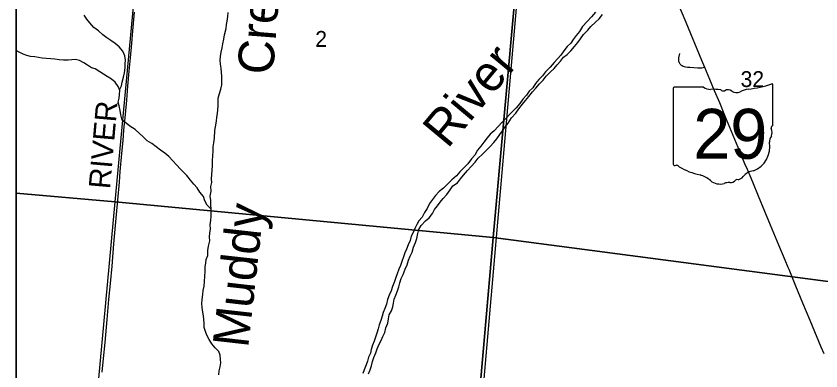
# Model space of a CAD drawing. Extents: x 0 to 1101, y 0 to 440.
# Drawn here: x 131 to 194.8, y 60.1 to 88.2 of the extents above; entities that cross this region are included whole.
import ezdxf

# ---------------------------------------------------------------- set-up
doc = ezdxf.new("R2010")
doc.units = 0
for name, color, linetype in [('Default', 7, 'Continuous'), ('GM_X_County_Road', 7, 'Continuous'), ('GM_X_Major_River', 7, 'Continuous'), ('GM_X_Major_River_Text', 7, 'Continuous'), ('GM_X_Minor_River', 7, 'Continuous'), ('GM_X_Minor_River_Text', 7, 'Continuous'), ('GM_X_Section', 7, 'Continuous'), ('GM_X_Section_Text', 7, 'Continuous'), ('GM_X_State_Location', 7, 'Continuous'), ('GM_X_State_Route', 7, 'Continuous'), ('GM_X_State_Shield', 7, 'Continuous'), ('GM_X_Township', 7, 'Continuous'), ('GM_X_Township_Road', 7, 'Continuous'), ('GM_X_Township_Road_Text', 7, 'Continuous'), ('SH_Cut_Line', 7, 'Continuous'), ('SH_Text', 7, 'Continuous')]:
    doc.layers.add(name, color=color, linetype=linetype)

msp = doc.modelspace()

# ---------------------------------------------------------------- linework, layer by layer
at = {"layer": 'Default'}
for points in [[(131, 103.84), (131, 74.2), (138.856, 73.526), (141.621, 102.821)], [(131, 74.2), (131, 43.706), (136.064, 43.22), (138.856, 73.526)]]:
    msp.add_lwpolyline(points, close=True, dxfattribs=at)
at = {"layer": 'GM_X_County_Road'}
for points in [[(131, 194.695), (131, 43.622)], [(166.476, 40.427), (171.681, 100.099), (174.993, 133.593), (179.071, 174.82)]]:
    msp.add_lwpolyline(points, dxfattribs=at)
at = {"layer": 'GM_X_Major_River'}
for points in [[(176.964, 88.548), (176.635, 88.192), (176.294, 87.814), (175.941, 87.413), (175.702, 87.032), (175.431, 86.709), (175.194, 86.396), (175.003, 86.093), (174.711, 85.839), (174.439, 85.482), (174.213, 85.157), (173.942, 84.857), (173.683, 84.556), (173.365, 84.2), (172.99, 83.812), (172.753, 83.51), (172.471, 83.21), (172.211, 82.887), (171.996, 82.551), (171.704, 82.285), (171.49, 81.972), (171.196, 81.649), (170.959, 81.325), (170.664, 80.968), (170.207, 80.514), (169.877, 80.158), (169.572, 79.836), (169.243, 79.492), (168.926, 79.147), (168.599, 78.883), (168.374, 78.581), (168.102, 78.246), (167.877, 77.933), (167.606, 77.61), (167.39, 77.228), (167.119, 76.917), (166.823, 76.537), (166.552, 76.237), (166.201, 75.893), (165.93, 75.581), (165.579, 75.261), (165.24, 74.94), (164.9, 74.607), (164.561, 74.332), (164.279, 74.032), (163.805, 73.383), (163.612, 73.001), (163.386, 72.676), (163.205, 72.316), (162.945, 72.004), (162.777, 71.712), (162.62, 71.397), (162.498, 71.104), (162.34, 70.789), (162.251, 70.46), (162.093, 70.111), (161.969, 69.772), (161.847, 69.478), (161.724, 69.162), (161.611, 68.8), (161.499, 68.484), (161.365, 68.191), (161.241, 67.817), (161.129, 67.512), (161.017, 67.196), (160.847, 66.824), (160.746, 66.473), (160.599, 66.112), (160.475, 65.784), (160.385, 65.421), (160.238, 65.06), (160.115, 64.756), (160.049, 64.449), (159.937, 64.121), (159.791, 63.783)], [(160.24, 63.175), (160.342, 63.549), (160.478, 63.911), (160.544, 64.24), (160.599, 64.558), (160.79, 64.872), (160.879, 65.19), (160.933, 65.485), (160.989, 65.815), (161.111, 66.119), (161.258, 66.48), (161.37, 66.785), (161.448, 67.114), (161.537, 67.454), (161.706, 67.758), (161.866, 68.187), (162.013, 68.525), (162.126, 68.91), (162.249, 69.215), (162.418, 69.541), (162.52, 69.927), (162.691, 70.31), (162.791, 70.627), (162.871, 71.013), (162.96, 71.33), (163.139, 71.633), (163.48, 72.011), (163.772, 72.254), (164.033, 72.6), (164.201, 72.915), (164.426, 73.205), (164.64, 73.507), (164.887, 73.796), (165.158, 74.108), (165.442, 74.477), (165.656, 74.779), (166.028, 75.03), (166.254, 75.355), (166.49, 75.645), (166.807, 76.001), (167.113, 76.323), (167.407, 76.668), (167.667, 76.969), (168.007, 77.301), (168.3, 77.601), (168.582, 77.889), (168.899, 78.223), (169.135, 78.524), (169.361, 78.849), (169.586, 79.139), (169.8, 79.452), (170.036, 79.754), (170.288, 80.169), (170.64, 80.558), (170.878, 80.882), (171.185, 81.261), (171.421, 81.551), (171.669, 81.875), (171.965, 82.243), (172.224, 82.532), (172.53, 82.877), (172.811, 83.166), (173.037, 83.49), (173.365, 83.789), (173.68, 84.077), (173.917, 84.367), (174.187, 84.667), (174.435, 84.979), (174.726, 85.199), (175.008, 85.488), (175.303, 85.833), (175.551, 86.157), (175.776, 86.447), (176.014, 86.783), (176.342, 87.116), (176.59, 87.428), (176.953, 87.76), (177.245, 88.025), (177.505, 88.36)], [(159.791, 63.783), (159.725, 63.465), (159.612, 63.126), (159.523, 62.786), (159.4, 62.492), (159.277, 62.165), (159.164, 61.826), (159.122, 61.541), (158.964, 61.215), (158.886, 60.886), (158.775, 60.592), (158.616, 60.209), (158.505, 59.915)], [(158.949, 59.901), (159.095, 60.217), (159.195, 60.522), (159.284, 60.862), (159.373, 61.18), (159.544, 61.563), (159.655, 61.879), (159.803, 62.252), (159.96, 62.544), (160.094, 62.86), (160.24, 63.175)]]:
    msp.add_lwpolyline(points, dxfattribs=at)
at = {"layer": 'GM_X_Minor_River'}
for points in [[(139.206, 82.401), (139.374, 82.702), (139.417, 82.997), (139.531, 83.393), (139.598, 83.734), (139.644, 84.132), (139.654, 84.474), (139.673, 84.759), (139.637, 85.08), (139.455, 85.474), (139.169, 85.814), (138.858, 86.063), (138.512, 86.302), (138.199, 86.506), (137.876, 86.744), (137.544, 87.085), (137.164, 87.325), (136.856, 87.7), (136.615, 88.004), (136.396, 88.308)], [(146.827, 79.47), (146.886, 79.925), (146.929, 80.232), (146.972, 80.528), (146.992, 80.824), (147.024, 81.143), (147.042, 81.748), (147.132, 82.099), (147.244, 82.438), (147.311, 82.79), (147.331, 83.475), (147.306, 83.772), (147.259, 84.105), (147.211, 84.426), (147.187, 84.758), (147.218, 85.042), (147.262, 85.372), (147.352, 85.724), (147.395, 86.031), (147.486, 86.416), (147.53, 86.757), (147.67, 87.267), (147.69, 87.563), (147.732, 87.847), (147.788, 88.199), (147.82, 88.518)], [(146.478, 72.929), (146.156, 73.255), (145.984, 73.603), (145.857, 73.938), (145.583, 74.3), (145.377, 74.638), (145.112, 74.931), (144.837, 75.237), (144.54, 75.611), (144.054, 76.117), (143.734, 76.458), (143.425, 76.776), (143.104, 77.106), (142.805, 77.378), (142.458, 77.605), (142.113, 77.878), (141.757, 78.141), (141.41, 78.357), (141.078, 78.664), (140.768, 78.959), (140.446, 79.266), (140.032, 79.507), (139.732, 79.756), (139.421, 80.005), (139.319, 80.408), (139.261, 80.764), (139.169, 81.121), (139.109, 81.431), (139.175, 81.726), (139.195, 82.033), (139.227, 82.352), (139.089, 82.665), (138.86, 83.014), (138.559, 83.24), (138.235, 83.444), (137.922, 83.637), (137.631, 83.817), (137.274, 84.056), (136.98, 84.145), (136.656, 84.361), (136.365, 84.529), (136.041, 84.722), (135.724, 84.8), (135.428, 84.787), (135.119, 84.75), (134.767, 84.761), (134.415, 84.783), (134.086, 84.839), (133.768, 84.86), (133.381, 84.872), (133.075, 84.916), (132.78, 84.948), (132.475, 85.014), (132.145, 85.047), (131.851, 85.113), (131.559, 85.236), (131.256, 85.394), (131, 85.504)], [(147.073, 59.806), (147.116, 60.124), (147.194, 60.442), (147.237, 60.749), (147.222, 61.035), (147.186, 61.367), (147.081, 61.656), (146.794, 61.95), (146.518, 62.256), (146.312, 62.616), (146.129, 62.953), (146.012, 63.254), (145.907, 63.565), (145.917, 63.896), (145.88, 64.194), (145.866, 64.492), (145.818, 64.79), (145.76, 65.135), (145.747, 65.466), (145.767, 65.774), (145.824, 66.172), (145.845, 66.491), (145.923, 66.843), (145.957, 67.219), (145.98, 67.618), (146.003, 68.006), (146.002, 68.36), (146.045, 68.667), (146.065, 68.952), (146.199, 69.267), (146.21, 69.655), (146.255, 70.008), (146.381, 70.427), (146.345, 70.748), (146.376, 71.032), (146.409, 71.374), (146.407, 71.694), (146.44, 72.058), (146.483, 72.377), (146.481, 72.674), (146.478, 72.96), (146.441, 73.269), (146.44, 73.623), (146.405, 73.978), (146.485, 74.376), (146.45, 74.731), (146.516, 75.06), (146.49, 75.346), (146.534, 75.676), (146.545, 76.041), (146.577, 76.371), (146.578, 76.783), (146.601, 77.182), (146.622, 77.501), (146.633, 77.889), (146.677, 78.207), (146.733, 78.571), (146.773, 79.175), (146.827, 79.47)]]:
    msp.add_lwpolyline(points, dxfattribs=at)
at = {"layer": 'GM_X_Section'}
for points in [[(141.621, 102.821), (171.52, 100.149), (168.832, 70.705), (138.856, 73.526)], [(171.52, 100.149), (202.337, 97.26), (200.04, 66.605), (168.832, 70.705)], [(138.856, 73.526), (168.832, 70.705), (166.2, 40.464), (136.064, 43.22)], [(168.832, 70.705), (200.04, 66.605), (197.781, 37.029), (166.2, 40.464)]]:
    msp.add_lwpolyline(points, close=True, dxfattribs=at)
at = {"layer": 'GM_X_State_Route'}
for points in [[(182.082, 92.63), (182.353, 91.987), (183.125, 90.136), (183.465, 89.329), (184.119, 87.764), (185.374, 84.753), (185.613, 84.182), (186.008, 83.24), (186.386, 82.348), (186.788, 81.385), (187.188, 80.402), (188.26, 77.864), (188.795, 76.554), (188.985, 76.109), (189.41, 75.095), (189.868, 73.994), (190.368, 72.789), (190.83, 71.689), (191.478, 70.122), (191.979, 68.917), (192.22, 68.342)], [(192.22, 68.342), (192.289, 68.178), (192.835, 66.871), (193.395, 65.509), (193.967, 64.132), (194.152, 63.684), (194.84, 62.033), (195.069, 61.502)]]:
    msp.add_lwpolyline(points, dxfattribs=at)
at = {"layer": 'GM_X_State_Shield'}
for p, q in [((183.133, 82.515), (183.133, 76.512)), ((185.528, 82.619), (183.211, 82.619)), ((191.043, 79.627), (191.043, 82.768)), ((191.043, 79.628), (191.043, 79.627))]:
    msp.add_line(p, q, dxfattribs=at)
for centre, radius, start, end in [((183.224, 82.528), 0.0916, 98.1301, 188.1301), ((186.079, 83.316), 0.889, 231.61951, 271.11188), ((186.374, 79.248), 3.191, 80.48669, 94.98827), ((187.099, 82.559), 0.256, 219.79206, 297.10237), ((187.475, 81.865), 0.533, 54.46668, 119.14113), ((189.296, 80.785), 1.688, 97.34618, 120.76885), ((188.226, 90.804), 8.388, 275.84447, 288.90645), ((190.956, 82.781), 0.0881, 351.86209, 97.738), ((188.163, 82.817), 0.641, 233.85621, 294.82819), ((191.023, 79.396), 0.136, 107.94398, 210.33697), ((190.156, 78.999), 0.818, 340.03296, 23.64957), ((190.949, 79.615), 0.0942, 289.60381, 7.73413), ((191.359, 78.313), 0.595, 136.8065, 186.92959), ((188.696, 77.913), 2.098, 292.30889, 8.98584), ((183.225, 76.499), 0.0925, 171.95839, 258.30661), ((183.239, 77.113), 0.706, 267.33899, 280.60386), ((183.383, 76.165), 0.254, 29.74838, 93.27175), ((186.595, 81.559), 6.058, 240.41292, 257.1985), ((184.789, 73.815), 1.895, 47.18416, 75.83597), ((188.124, 75.93), 0.678, 282.87319, 323.27711), ((189.58, 74.826), 1.149, 94.40312, 142.57675), ((186.839, 76.136), 1.203, 230.70037, 286.29184), ((187.534, 74.06), 0.988, 85.69512, 111.20995), ((187.622, 75.686), 0.641, 268.77702, 315.54927), ((188.201, 75.105), 0.18, 65.75173, 132.64842)]:
    msp.add_arc(centre, radius, start, end, dxfattribs=at)
at = {"layer": 'GM_X_Township'}
msp.add_lwpolyline([(166.476, 40.427), (171.681, 100.099), (174.993, 133.593), (179.071, 174.82)], dxfattribs=at)
at = {"layer": 'GM_X_Township_Road'}
for points in [[(140.379, 88.553), (140.24, 87.086), (140.152, 86.057), (140.049, 84.939), (139.952, 83.885), (139.842, 82.679), (139.745, 81.586), (139.648, 80.454), (139.529, 79.196), (139.461, 78.388), (139.368, 77.362), (139.234, 75.922), (139.166, 75.088), (139.037, 73.661), (138.944, 72.53), (138.845, 71.343), (138.736, 70.196), (138.588, 68.435), (138.455, 67.059), (138.337, 65.784), (138.199, 64.205), (138.027, 62.369), (137.911, 61.109), (137.81, 60.034)], [(183.625, 85.276), (183.558, 84.93), (183.545, 84.847), (183.538, 84.785), (183.545, 84.721), (183.559, 84.67), (183.576, 84.621), (183.591, 84.589), (183.605, 84.558), (183.636, 84.502), (183.654, 84.474), (183.692, 84.421), (183.756, 84.361), (183.834, 84.314), (183.917, 84.276), (184.006, 84.247), (184.115, 84.223), (184.261, 84.202), (184.445, 84.185), (185.086, 84.139), (185.261, 84.135), (185.387, 84.141), (185.5, 84.162), (185.613, 84.182)]]:
    msp.add_lwpolyline(points, dxfattribs=at)
at = {"layer": 'SH_Cut_Line'}
msp.add_lwpolyline([(131, 315.876), (131, 17.107), (539, 17.107)], dxfattribs=at)
at = {"layer": 'SH_Text'}
msp.add_lwpolyline([(131, 425.107), (539, 425.107), (539, 17.107), (131, 17.107)], close=True, dxfattribs=at)

# ---------------------------------------------------------------- texts
at = {"layer": 'GM_X_Major_River_Text'}
msp.add_text('River', height=2.8399, rotation=50.21475, dxfattribs=at).set_placement((165.228, 77.67))
at = {"layer": 'GM_X_Minor_River_Text'}
for s, height, rotation, p in [('Creek', 2.8385, 85.61539, (151.375, 83.539)), ('Muddy', 2.8393, 83.61679, (149.406, 61.895))]:
    msp.add_text(s, height=height, rotation=rotation, dxfattribs=at).set_placement(p)
at = {"layer": 'GM_X_Section_Text'}
for s, height, p in [('2', 1.256, (154.731, 85.804)), ('32', 1.2557, (188.469, 82.62))]:
    msp.add_text(s, height=height, rotation=0.00001, dxfattribs=at).set_placement(p)
at = {"layer": 'GM_X_State_Location'}
msp.add_text('29', height=0.00568, rotation=0.00001, dxfattribs=at).set_placement((185.569, 78.701))
for s in ['s', 'r']:
    msp.add_text(s, height=0.00568, dxfattribs=at).set_placement((186.999, 79.115))
at = {"layer": 'GM_X_State_Shield'}
msp.add_text('29', height=3.9551, dxfattribs=at).set_placement((184.712, 76.935))
at = {"layer": 'GM_X_Township_Road_Text'}
msp.add_text('RIVER', height=1.7045, rotation=84.98966, dxfattribs=at).set_placement((138.451, 74.497))

doc.saveas('drawing.dxf')
